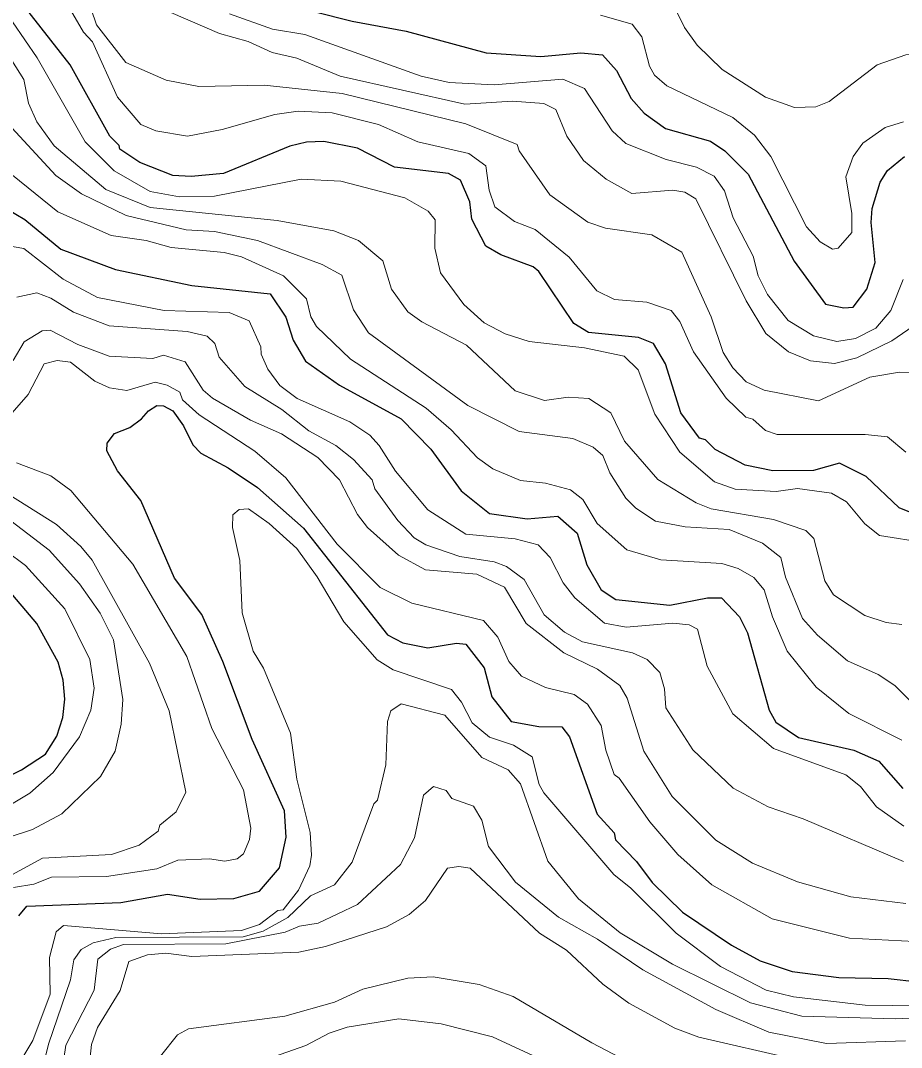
# Model space of a CAD drawing. Extents: x 673.3 to 698.5, y 6984.3 to 7012.3.
# Drawn here: x 674.667 to 675.518, y 6986.721 to 6987.715 of the extents above; entities that cross this region are included whole.
import ezdxf

# ---------------------------------------------------------------- set-up
doc = ezdxf.new("R2010")
doc.units = 0
doc.header["$LTSCALE"] = 0.032
doc.layers.add('1', color=7, linetype='Continuous', lineweight=25)
doc.layers.add('2', color=7, linetype='Continuous', lineweight=13)

msp = doc.modelspace()

# ---------------------------------------------------------------- linework, layer by layer
at = {"layer": '1'}
for points in [[(675.4583, 6987.2864), (675.4331, 6987.2793), (675.3937, 6987.2791), (675.367, 6987.2847), (675.3382, 6987.2997), (675.3288, 6987.309), (675.323, 6987.3107), (675.3049, 6987.3353), (675.29, 6987.3827), (675.2785, 6987.4022), (675.264, 6987.4079), (675.2158, 6987.4127), (675.2016, 6987.4217), (675.1675, 6987.4718), (675.1622, 6987.4763), (675.1308, 6987.4881), (675.1163, 6987.4964), (675.1029, 6987.5225), (675.1011, 6987.5391), (675.0918, 6987.5603), (675.0802, 6987.5666), (675.028, 6987.5728), (674.9923, 6987.5911), (674.9597, 6987.5977), (674.9431, 6987.5969), (674.9271, 6987.5929), (674.863, 6987.5667), (674.8315, 6987.5636), (674.8138, 6987.5646), (674.7819, 6987.5774), (674.7628, 6987.59), (674.7622, 6987.5936), (674.753, 6987.6027), (674.7147, 6987.6717), (674.6493, 6987.7555)], [(674.9131, 6987.7326), (674.9871, 6987.7141), (675.0395, 6987.7044), (675.1168, 6987.6833), (675.1695, 6987.6799), (675.2083, 6987.6832), (675.2292, 6987.6814), (675.2428, 6987.6661), (675.2569, 6987.639), (675.2693, 6987.625), (675.2902, 6987.6102), (675.3337, 6987.5978), (675.3474, 6987.5885), (675.3699, 6987.5659), (675.4144, 6987.4818), (675.4448, 6987.4402), (675.4624, 6987.4366), (675.4715, 6987.4373)], [(675.4715, 6987.4373), (675.4848, 6987.4546), (675.4928, 6987.4804), (675.4889, 6987.5192), (675.4897, 6987.5328), (675.4976, 6987.5583), (675.5047, 6987.5696), (675.5212, 6987.5829)], [(674.6535, 6987.5323), (674.6709, 6987.5222), (674.7056, 6987.4933), (674.7584, 6987.4738), (674.8322, 6987.4582), (674.908, 6987.4502), (674.9231, 6987.4277), (674.9303, 6987.4053), (674.9423, 6987.3852), (674.975, 6987.362), (675.0346, 6987.3295), (675.0634, 6987.2999), (675.0925, 6987.2596), (675.1199, 6987.2378), (675.1564, 6987.2328), (675.1861, 6987.2351), (675.2046, 6987.2187), (675.2139, 6987.1882), (675.2278, 6987.1641), (675.2421, 6987.1547), (675.2943, 6987.1491), (675.3305, 6987.1563), (675.3443, 6987.1563), (675.3615, 6987.1378), (675.3692, 6987.1225), (675.3902, 6987.0476), (675.3967, 6987.036), (675.4187, 6987.0212), (675.4722, 6987.009), (675.4961, 6986.9983), (675.5194, 6986.9718)], [(674.6652, 6986.8487), (674.6729, 6986.8581), (674.7637, 6986.8615), (674.8089, 6986.8695), (674.8402, 6986.8648), (674.8728, 6986.8656), (674.8977, 6986.8724), (674.9169, 6986.895), (674.9236, 6986.9247), (674.9219, 6986.9502), (674.8905, 6987.0191), (674.8624, 6987.0947), (674.8421, 6987.14), (674.8155, 6987.1754), (674.7829, 6987.2505), (674.7603, 6987.2791), (674.7502, 6987.2983), (674.7505, 6987.3058), (674.7576, 6987.3151), (674.7724, 6987.321), (674.7837, 6987.3292), (674.7903, 6987.3372), (674.7983, 6987.3423), (674.805, 6987.3418), (674.8139, 6987.3372), (674.8242, 6987.3225), (674.8332, 6987.3041), (674.8409, 6987.2962), (674.8673, 6987.2821), (674.8957, 6987.263), (674.9401, 6987.2236), (675.0213, 6987.1206), (675.0362, 6987.1126), (675.0604, 6987.1078), (675.0881, 6987.1123), (675.0971, 6987.1113), (675.1149, 6987.0884), (675.1222, 6987.0606), (675.1409, 6987.0366), (675.1675, 6987.0319), (675.1899, 6987.0316), (675.1972, 6987.0219), (675.2239, 6986.9469), (675.2403, 6986.929), (675.2417, 6986.9221), (675.2619, 6986.9012), (675.2772, 6986.8808), (675.3065, 6986.8523), (675.3539, 6986.8204), (675.3816, 6986.8052)], [(675.5453, 6987.2314), (675.5159, 6987.2433), (675.4839, 6987.2736), (675.4583, 6987.2864)], [(674.6457, 6986.9794), (674.6676, 6986.9899), (674.6907, 6987.0051), (674.7017, 6987.0223), (674.7077, 6987.0405), (674.7094, 6987.0583), (674.7078, 6987.0765), (674.703, 6987.0941), (674.6825, 6987.1314), (674.6521, 6987.1671)], [(675.3816, 6986.8052), (675.4125, 6986.795), (675.4575, 6986.7892), (675.5054, 6986.7882), (675.534, 6986.785)]]:
    msp.add_lwpolyline(points, dxfattribs=at)
at = {"layer": '2'}
for points in [[(674.7143, 6987.7866), (674.7402, 6987.7105), (674.7684, 6987.6739), (674.8075, 6987.657), (674.8389, 6987.6507), (674.9022, 6987.6522), (674.9777, 6987.6441), (675.097, 6987.6146), (675.1467, 6987.5948), (675.1486, 6987.5885), (675.1783, 6987.5459), (675.2149, 6987.5197), (675.2322, 6987.5137), (675.277, 6987.5073), (675.306, 6987.4904), (675.3343, 6987.428), (675.3459, 6987.3935), (675.355, 6987.3788), (675.368, 6987.3651), (675.3853, 6987.3572), (675.438, 6987.3469), (675.4875, 6987.3697), (675.5162, 6987.3745), (675.5389, 6987.3737)], [(675.5224, 6987.297), (675.5046, 6987.3118), (675.483, 6987.3142), (675.398, 6987.3143), (675.3866, 6987.3182), (675.3745, 6987.329), (675.3678, 6987.3309), (675.3487, 6987.3495), (675.317, 6987.3942), (675.3039, 6987.4234), (675.2954, 6987.434), (675.2721, 6987.4421), (675.2409, 6987.4447), (675.2236, 6987.4532), (675.197, 6987.4856), (675.164, 6987.5124), (675.1442, 6987.5201), (675.125, 6987.5344), (675.1195, 6987.5506), (675.1165, 6987.5741), (675.1001, 6987.586), (675.0506, 6987.5973), (675.0126, 6987.6139), (674.9679, 6987.6254), (674.935, 6987.627), (674.9126, 6987.6238), (674.8617, 6987.6091), (674.8282, 6987.6027), (674.7976, 6987.608), (674.7831, 6987.6139), (674.7604, 6987.6406), (674.7362, 6987.6938), (674.7275, 6987.7034), (674.7083, 6987.7367)], [(675.2977, 6987.7293), (675.3083, 6987.7079), (675.3208, 6987.6908), (675.3449, 6987.6673), (675.3868, 6987.6405), (675.4148, 6987.6303), (675.4355, 6987.6311), (675.4484, 6987.6361), (675.4946, 6987.6718), (675.5224, 6987.6814), (675.5705, 6987.6849), (675.6224, 6987.7182)], [(675.5396, 6987.426), (675.5088, 6987.4049), (675.475, 6987.3882), (675.4533, 6987.3828), (675.4302, 6987.3856), (675.409, 6987.3942), (675.3871, 6987.412), (675.368, 6987.4435), (675.3194, 6987.5422), (675.3089, 6987.5485), (675.297, 6987.5504), (675.2576, 6987.5473), (675.2327, 6987.5612), (675.2108, 6987.5792), (675.1947, 6987.6027), (675.1841, 6987.6285), (675.1724, 6987.6343), (675.1422, 6987.6367), (675.096, 6987.6336), (674.9757, 6987.6609), (674.9337, 6987.6782), (674.91, 6987.6835), (674.8868, 6987.6942), (674.8589, 6987.7021), (674.8121, 6987.7223)], [(674.8688, 6987.721), (674.9101, 6987.7061), (674.9415, 6987.7011), (675.0539, 6987.6608), (675.081, 6987.6546), (675.1245, 6987.6523), (675.1907, 6987.6579), (675.2118, 6987.6489), (675.2386, 6987.6079), (675.2516, 6987.5956), (675.2907, 6987.5801), (675.32, 6987.5728), (675.3372, 6987.5642), (675.3472, 6987.55), (675.3555, 6987.5238), (675.3748, 6987.4866), (675.3796, 6987.4678), (675.3887, 6987.4495), (675.4087, 6987.4245), (675.4332, 6987.4097), (675.4556, 6987.404), (675.4738, 6987.4071), (675.4935, 6987.4169), (675.5079, 6987.4342), (675.5197, 6987.4642)], [(675.52, 6987.6165), (675.5024, 6987.611), (675.4807, 6987.596), (675.4713, 6987.5831), (675.4644, 6987.5635), (675.4702, 6987.5278), (675.47, 6987.5095), (675.4569, 6987.4944), (675.4514, 6987.4936), (675.4394, 6987.5004), (675.4262, 6987.5152), (675.3918, 6987.583), (675.3761, 6987.6037), (675.3551, 6987.6209), (675.2912, 6987.6513), (675.2795, 6987.6616), (675.2747, 6987.6703), (675.2672, 6987.6987), (675.2578, 6987.7111), (675.2271, 6987.7197)], [(674.6589, 6987.7133), (674.6829, 6987.6785), (674.7293, 6987.5972), (674.7571, 6987.5692), (674.7919, 6987.5491), (674.8204, 6987.544), (674.8542, 6987.5448), (674.9378, 6987.5611), (674.9763, 6987.5593), (675.0383, 6987.5431), (675.0606, 6987.5302), (675.0676, 6987.5218), (675.067, 6987.4944), (675.0727, 6987.4706), (675.0952, 6987.44), (675.1148, 6987.4221), (675.135, 6987.4114), (675.1583, 6987.4042), (675.2119, 6987.3981), (675.2501, 6987.39), (675.2638, 6987.3767), (675.2797, 6987.3339), (675.304, 6987.2971), (675.3375, 6987.2683), (675.3575, 6987.2614), (675.397, 6987.259), (675.4175, 6987.2621), (675.4506, 6987.2574), (675.4649, 6987.2492), (675.4826, 6987.2277), (675.4968, 6987.2164), (675.5418, 6987.2093)], [(674.6582, 6987.6758), (674.67, 6987.6576), (674.6744, 6987.6346), (674.6825, 6987.6167), (674.6993, 6987.5934), (674.7493, 6987.5512), (674.7921, 6987.5338), (674.9148, 6987.5212), (674.9695, 6987.5113), (674.9934, 6987.5018), (675.017, 6987.4822), (675.0252, 6987.4546), (675.0412, 6987.4329), (675.0545, 6987.4231), (675.0979, 6987.4006), (675.1447, 6987.3564), (675.1732, 6987.3472), (675.196, 6987.3502), (675.2159, 6987.349), (675.2373, 6987.3352), (675.2503, 6987.3076), (675.2825, 6987.2706), (675.3197, 6987.2482), (675.3343, 6987.2423), (675.3946, 6987.232), (675.4258, 6987.2215), (675.4335, 6987.2136), (675.4441, 6987.1726), (675.4524, 6987.1592), (675.4826, 6987.1391), (675.5032, 6987.1323), (675.5184, 6987.1303)], [(674.6463, 6987.6233), (674.701, 6987.5647), (674.7255, 6987.5469), (674.7689, 6987.5261), (674.8269, 6987.5122), (674.8542, 6987.5104), (674.8956, 6987.5017), (674.9581, 6987.4787), (674.9771, 6987.4683), (674.9886, 6987.4349), (675.0031, 6987.4125), (675.099, 6987.3423), (675.1488, 6987.3172), (675.2005, 6987.3102), (675.22, 6987.302), (675.2295, 6987.2939), (675.2362, 6987.2771), (675.2517, 6987.2525), (675.2613, 6987.243), (675.2804, 6987.2305), (675.309, 6987.2248), (675.3517, 6987.2222), (675.3837, 6987.209), (675.4015, 6987.1954), (675.4062, 6987.1761), (675.4224, 6987.1361), (675.437, 6987.1202), (675.4661, 6987.0954), (675.4956, 6987.082), (675.5116, 6987.0716), (675.5429, 6987.0399)], [(674.6366, 6987.5826), (674.7027, 6987.5295), (674.7542, 6987.5066), (674.7882, 6987.5017), (674.8122, 6987.4952), (674.8636, 6987.4902), (674.8802, 6987.4859), (674.9208, 6987.4678), (674.9431, 6987.4455), (674.9474, 6987.4281), (674.9527, 6987.4187), (674.9855, 6987.3869), (675.0586, 6987.3397), (675.0828, 6987.3188), (675.1084, 6987.2917), (675.1231, 6987.2809), (675.1498, 6987.2696), (675.1742, 6987.2671), (675.1984, 6987.2608), (675.2102, 6987.2514), (675.2241, 6987.2281), (675.2526, 6987.2028), (675.2855, 6987.1929), (675.3444, 6987.1895), (675.3604, 6987.1847), (675.3754, 6987.176), (675.3855, 6987.1641), (675.3934, 6987.138), (675.4078, 6987.1048), (675.4358, 6987.0699), (675.4673, 6987.0444), (675.5184, 6987.0185)], [(675.5204, 6986.9353), (675.4939, 6986.9542), (675.4784, 6986.9737), (675.4643, 6986.9852), (675.3946, 6987.0104), (675.3553, 6987.0439), (675.3303, 6987.0902), (675.3209, 6987.1259), (675.3129, 6987.1302), (675.2972, 6987.1318), (675.252, 6987.1279), (675.2311, 6987.1317), (675.2023, 6987.1562), (675.1912, 6987.1707), (675.1785, 6987.1954), (675.1671, 6987.2076), (675.1449, 6987.2134), (675.0971, 6987.2179), (675.0605, 6987.2412), (675.029, 6987.2787), (675.0133, 6987.3035), (675.0042, 6987.3135), (674.985, 6987.3264), (674.934, 6987.349), (674.9173, 6987.3615), (674.9056, 6987.3773), (674.8992, 6987.392), (674.8991, 6987.399), (674.8877, 6987.4241), (674.8684, 6987.4323), (674.8057, 6987.4341), (674.7411, 6987.4466), (674.708, 6987.4644), (674.6698, 6987.494), (674.6455, 6987.4983)], [(674.6633, 6987.4471), (674.6825, 6987.4511), (674.6959, 6987.4461), (674.7179, 6987.4326), (674.7524, 6987.4194), (674.8277, 6987.4138), (674.8471, 6987.4093), (674.8544, 6987.4022), (674.8587, 6987.3889), (674.8836, 6987.3607), (674.9192, 6987.3384)], [(675.5224, 6986.8607), (675.4692, 6986.8672), (675.4177, 6986.8817), (675.3742, 6986.8996), (675.3387, 6986.9219), (675.2966, 6986.9641), (675.269, 6987.0079), (675.253, 6987.0592), (675.246, 6987.0716), (675.2244, 6987.0874), (675.1918, 6987.1032), (675.1555, 6987.1313), (675.1346, 6987.1667), (675.1076, 6987.1791), (675.058, 6987.1832), (675.0319, 6987.1974), (675.0022, 6987.2242), (674.9925, 6987.2367), (674.9749, 6987.2703), (674.954, 6987.292), (674.919, 6987.315), (674.8889, 6987.328), (674.8522, 6987.3492), (674.8433, 6987.3572), (674.8257, 6987.3844), (674.8048, 6987.3908), (674.7946, 6987.3877), (674.7524, 6987.3901), (674.7221, 6987.4014), (674.6955, 6987.4152), (674.6875, 6987.4144), (674.6704, 6987.4038), (674.6595, 6987.3858)], [(674.6405, 6987.3148), (674.674, 6987.3529), (674.6896, 6987.3824), (674.7021, 6987.3859), (674.715, 6987.3842), (674.7387, 6987.3659), (674.7526, 6987.3594), (674.7694, 6987.3567), (674.7968, 6987.3647), (674.8084, 6987.362), (674.8208, 6987.3551), (674.8233, 6987.3478), (674.8393, 6987.3331), (674.8932, 6987.2982), (674.9232, 6987.2723), (674.9728, 6987.208), (675.0144, 6987.1663), (675.0448, 6987.151), (675.1141, 6987.1342), (675.1281, 6987.1183), (675.1388, 6987.0947), (675.1509, 6987.0804), (675.1742, 6987.0695)], [(674.9192, 6987.3384), (674.9454, 6987.3177), (674.9716, 6987.3037), (674.9886, 6987.29), (675.0065, 6987.2702), (675.009, 6987.2618), (675.0314, 6987.2309), (675.0472, 6987.2143), (675.0585, 6987.2074), (675.0912, 6987.1963), (675.1245, 6987.1912), (675.1365, 6987.1867), (675.1534, 6987.1741), (675.1729, 6987.1399), (675.1924, 6987.1231), (675.2098, 6987.1136), (675.2581, 6987.1032), (675.2724, 6987.0966), (675.2846, 6987.084), (675.2891, 6987.0682), (675.2905, 6987.05), (675.3166, 6987.0092), (675.3555, 6986.9723), (675.3893, 6986.9542), (675.4231, 6986.9425), (675.52, 6986.9013)], [(674.66, 6986.8762), (674.6796, 6986.8793), (674.6968, 6986.8861), (674.7499, 6986.8868), (674.7985, 6986.8941), (674.8189, 6986.9024), (674.8493, 6986.9038), (674.8642, 6986.9015), (674.8762, 6986.9038), (674.8823, 6986.9085), (674.8879, 6986.9224), (674.8894, 6986.9336), (674.8821, 6986.9704), (674.8517, 6987.0299), (674.8274, 6987.0996), (674.7754, 6987.1888), (674.7155, 6987.2601), (674.6959, 6987.2742), (674.6628, 6987.2868)], [(674.6263, 6987.2743), (674.7015, 6987.2272), (674.725, 6987.2059), (674.7359, 6987.1927), (674.7915, 6987.0931), (674.8104, 6987.047), (674.8266, 6986.9684), (674.8172, 6986.9493), (674.8015, 6986.9364), (674.7996, 6986.9307), (674.7815, 6986.9172), (674.7545, 6986.908), (674.6879, 6986.9046), (674.6582, 6986.8884)], [(674.6539, 6986.9241), (674.6783, 6986.9323), (674.7065, 6986.9475), (674.744, 6986.9833), (674.7582, 6987.0081), (674.7639, 6987.0342), (674.7656, 6987.058), (674.7566, 6987.1156), (674.7438, 6987.1414), (674.7237, 6987.1698), (674.6943, 6987.2024), (674.6478, 6987.238)], [(675.5627, 6986.7614), (675.483, 6986.7622), (675.4138, 6986.7703), (675.3874, 6986.7767), (675.3432, 6986.7998), (675.3004, 6986.8319), (675.2567, 6986.8753), (675.24, 6986.8888), (675.1726, 6986.9677), (675.168, 6986.9758), (675.1612, 6987.0025), (675.1433, 6987.0137), (675.1199, 6987.0215), (675.1033, 6987.0354), (675.093, 6987.0553), (675.0832, 6987.0675), (675.027, 6987.0866), (675.0114, 6987.0962), (674.9793, 6987.133), (674.9535, 6987.1767), (674.9337, 6987.204), (674.9071, 6987.2281), (674.8872, 6987.2423), (674.8781, 6987.2418), (674.8718, 6987.2365), (674.8717, 6987.2244), (674.8788, 6987.1924), (674.8808, 6987.1417), (674.8916, 6987.1048), (674.9015, 6987.0882), (674.9278, 6987.0254), (674.9338, 6986.9809), (674.9465, 6986.9293), (674.9481, 6986.9075), (674.9464, 6986.8971), (674.9353, 6986.8734), (674.9204, 6986.8544), (674.9154, 6986.8539), (674.8978, 6986.8404), (674.8803, 6986.8345), (674.8029, 6986.8314), (674.7082, 6986.8392), (674.7011, 6986.8333), (674.6948, 6986.8083), (674.6954, 6986.773), (674.6786, 6986.7282), (674.6688, 6986.7119)], [(674.6524, 6987.2016), (674.6716, 6987.1876), (674.7094, 6987.1457), (674.7337, 6987.0966), (674.738, 6987.0688), (674.7347, 6987.0475), (674.7236, 6987.0217), (674.6984, 6986.9874), (674.6757, 6986.9673), (674.6579, 6986.9566)], [(675.1742, 6987.0695), (675.2019, 6987.0627), (675.2147, 6987.0533), (675.228, 6987.0328), (675.2324, 6987.0088), (675.2404, 6986.9855), (675.2454, 6986.9818), (675.2748, 6986.9395), (675.302, 6986.9081), (675.3348, 6986.8786), (675.3933, 6986.8458), (675.4679, 6986.8272), (675.5557, 6986.8225)], [(674.686, 6986.6926), (674.6939, 6986.7247), (674.7151, 6986.7867), (674.7183, 6986.8063), (674.7253, 6986.8163), (674.737, 6986.8225), (674.7588, 6986.8278), (674.8818, 6986.8285), (674.9012, 6986.8338), (674.9251, 6986.847), (674.9469, 6986.8682), (674.9702, 6986.8788), (674.9871, 6986.9007), (675.0082, 6986.9571), (675.0118, 6986.9607), (675.0197, 6986.9946), (675.0215, 6987.0367), (675.0245, 6987.047), (675.0346, 6987.0537), (675.0768, 6987.0429), (675.1124, 6987.0017), (675.1379, 6986.9899), (675.1499, 6986.9763), (675.1764, 6986.9016), (675.2059, 6986.8651), (675.2463, 6986.8323), (675.2969, 6986.8019), (675.3721, 6986.7644), (675.4218, 6986.7516), (675.512, 6986.7492), (675.5683, 6986.7517)], [(675.5221, 6986.7278), (675.4458, 6986.7253), (675.3898, 6986.7362), (675.3387, 6986.7582), (675.2683, 6986.7965), (675.2244, 6986.826), (675.1866, 6986.8474), (675.145, 6986.8812), (675.119, 6986.9156), (675.1126, 6986.9411), (675.1046, 6986.9549), (675.0837, 6986.9623), (675.0782, 6986.9698), (675.0657, 6986.9738), (675.0563, 6986.9655), (675.0475, 6986.924), (675.0341, 6986.8982), (674.9925, 6986.8598), (674.9543, 6986.8416), (674.9364, 6986.8386), (674.9224, 6986.8329), (674.865, 6986.8216), (674.7663, 6986.821), (674.7538, 6986.8165), (674.7413, 6986.8068)], [(674.7322, 6986.6941), (674.7354, 6986.7244), (674.7411, 6986.7408), (674.763, 6986.7766), (674.7715, 6986.8045), (674.7894, 6986.8109), (674.8073, 6986.8126), (674.8322, 6986.8094), (674.9356, 6986.8135), (674.9614, 6986.8192), (675.0203, 6986.8381), (675.0423, 6986.85), (675.0581, 6986.8635), (675.0793, 6986.8949), (675.0903, 6986.8965), (675.1012, 6986.8947), (675.1683, 6986.8318), (675.1943, 6986.8156), (675.2296, 6986.7827), (675.2547, 6986.7642), (675.2992, 6986.7399), (675.3224, 6986.7313), (675.4149, 6986.7101)], [(674.7413, 6986.8068), (674.7379, 6986.7769), (674.7105, 6986.7236), (674.707, 6986.6996)], [(675.279, 6986.6944), (675.219, 6986.726), (675.1429, 6986.7706), (675.1099, 6986.7824), (675.0656, 6986.7898), (675.0412, 6986.7883), (674.9975, 6986.7778), (674.9703, 6986.7653), (674.9223, 6986.7516), (674.8292, 6986.7393), (674.8185, 6986.7336), (674.8021, 6986.7131)], [(674.8679, 6986.6973), (674.9424, 6986.7234), (674.9649, 6986.7351), (674.9825, 6986.741), (675.0325, 6986.7491), (675.0732, 6986.7443), (675.1229, 6986.7316), (675.1923, 6986.6995)]]:
    msp.add_lwpolyline(points, dxfattribs=at)

doc.saveas('drawing.dxf')
